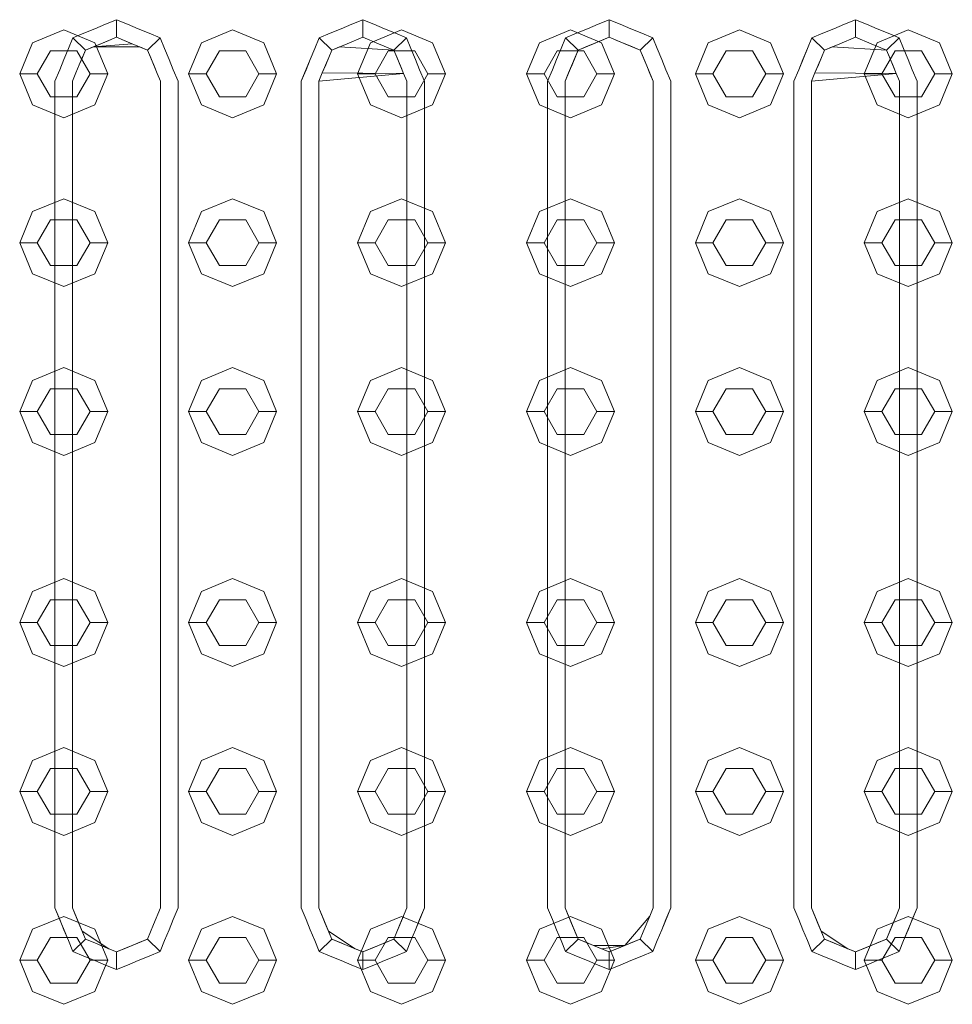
# Model space of a CAD drawing. Header units: millimetres. Extents: x 321 to 585, y -277 to 9.
# Tile 749 of 1056: x 354.904 to 355.434, y -30.262 to -29.702. Entities that reach past the tile are written whole.
import ezdxf

# ---------------------------------------------------------------- set-up
doc = ezdxf.new("R2010")
doc.units = ezdxf.units.MM
doc.header["$MEASUREMENT"] = 0
doc.layers.add('IFC-Elemento construtivo genérico-Contorno', color=253, linetype='Continuous', lineweight=5)

msp = doc.modelspace()

# ---------------------------------------------------------------- linework, layer by layer
at = {"layer": 'IFC-Elemento construtivo genérico-Contorno', "lineweight": 5}
for p, q in [((354.94676, -29.70749), (354.95295, -29.70493)), ((354.95295, -29.70493), (354.95913, -29.70237)), ((354.95913, -29.71237), (354.95913, -29.70237)), ((354.95913, -29.70237), (354.96532, -29.70493)), ((354.96532, -29.70493), (354.97151, -29.70749)), ((355.08676, -29.70749), (355.09295, -29.70493)), ((355.09295, -29.70493), (355.09913, -29.70237)), ((355.09913, -29.71237), (355.09913, -29.70237)), ((355.09913, -29.70237), (355.10532, -29.70493)), ((355.10532, -29.70493), (355.11151, -29.70749)), ((355.22676, -29.70749), (355.23295, -29.70493)), ((355.23295, -29.70493), (355.23913, -29.70237)), ((355.23913, -29.71237), (355.23913, -29.70237)), ((355.23913, -29.70237), (355.24532, -29.70493)), ((355.24532, -29.70493), (355.25151, -29.70749)), ((355.36676, -29.70749), (355.37295, -29.70493)), ((355.37295, -29.70493), (355.37913, -29.70237)), ((355.37913, -29.71237), (355.37913, -29.70237)), ((355.37913, -29.70237), (355.38532, -29.70493)), ((355.38532, -29.70493), (355.39151, -29.70749)), ((354.91146, -29.71546), (354.92913, -29.70814)), ((354.92913, -29.70814), (354.94681, -29.71546)), ((354.93439, -29.71262), (354.94057, -29.71005)), ((354.94057, -29.71005), (354.94676, -29.70749)), ((354.97151, -29.70749), (354.9777, -29.71005)), ((354.9777, -29.71005), (354.98388, -29.71262)), ((355.00746, -29.71546), (355.02513, -29.70814)), ((355.02513, -29.70814), (355.04281, -29.71546)), ((355.07439, -29.71262), (355.08057, -29.71005)), ((355.08057, -29.71005), (355.08676, -29.70749)), ((355.10346, -29.71546), (355.12113, -29.70814)), ((355.11151, -29.70749), (355.1177, -29.71005)), ((355.1177, -29.71005), (355.12388, -29.71262)), ((355.12113, -29.70814), (355.13881, -29.71546)), ((355.19946, -29.71546), (355.21714, -29.70814)), ((355.21439, -29.71262), (355.22057, -29.71005)), ((355.21714, -29.70814), (355.23481, -29.71546)), ((355.22057, -29.71005), (355.22676, -29.70749)), ((355.25151, -29.70749), (355.2577, -29.71005)), ((355.2577, -29.71005), (355.26388, -29.71262)), ((355.29546, -29.71546), (355.31313, -29.70814)), ((355.31313, -29.70814), (355.33081, -29.71546)), ((355.35439, -29.71262), (355.36057, -29.71005)), ((355.36057, -29.71005), (355.36676, -29.70749)), ((355.39146, -29.71546), (355.40913, -29.70814)), ((355.39151, -29.70749), (355.3977, -29.71005)), ((355.3977, -29.71005), (355.40388, -29.71262)), ((355.40913, -29.70814), (355.42681, -29.71546)), ((354.90413, -29.73314), (354.91146, -29.71546)), ((354.93182, -29.7188), (354.93439, -29.71262)), ((354.93439, -29.71262), (354.94146, -29.71969)), ((354.94146, -29.71969), (354.95029, -29.71603)), ((354.94146, -29.71969), (354.94588, -29.71786)), ((354.94586, -29.71786), (354.96797, -29.71603)), ((354.94588, -29.71786), (354.95029, -29.71603)), ((354.94588, -29.71786), (354.9724, -29.71786)), ((354.94681, -29.71546), (354.95413, -29.73314)), ((354.95029, -29.71603), (354.95913, -29.71237)), ((354.95029, -29.71603), (354.95472, -29.7142)), ((354.95472, -29.7142), (354.95913, -29.71237)), ((354.95913, -29.71237), (354.96797, -29.71603)), ((354.95913, -29.71237), (354.96355, -29.7142)), ((354.96355, -29.7142), (354.96797, -29.71603)), ((354.96797, -29.71603), (354.97681, -29.71969)), ((354.97239, -29.71786), (354.97681, -29.71969)), ((354.97681, -29.71969), (354.98388, -29.71262)), ((354.98388, -29.71262), (354.98645, -29.7188)), ((355.00013, -29.73314), (355.00746, -29.71546)), ((355.04281, -29.71546), (355.05013, -29.73314)), ((355.07182, -29.7188), (355.07439, -29.71262)), ((355.07439, -29.71262), (355.08146, -29.71969)), ((355.08146, -29.71969), (355.09029, -29.71603)), ((355.08146, -29.71969), (355.08588, -29.71786)), ((355.08588, -29.71786), (355.11681, -29.71969)), ((355.09029, -29.71603), (355.09913, -29.71237)), ((355.09613, -29.73314), (355.10346, -29.71546)), ((355.09913, -29.71237), (355.10797, -29.71603)), ((355.10797, -29.71603), (355.11681, -29.71969)), ((355.11681, -29.71969), (355.12388, -29.71262)), ((355.12388, -29.71262), (355.12645, -29.7188)), ((355.13881, -29.71546), (355.14613, -29.73314)), ((355.19214, -29.73314), (355.19946, -29.71546)), ((355.21182, -29.7188), (355.21439, -29.71262)), ((355.21439, -29.71262), (355.22146, -29.71969)), ((355.22146, -29.71969), (355.23913, -29.71237)), ((355.22146, -29.71969), (355.23029, -29.71603)), ((355.22146, -29.71969), (355.22588, -29.71786)), ((355.22588, -29.71786), (355.23472, -29.7142)), ((355.23029, -29.71603), (355.23913, -29.71237)), ((355.23472, -29.7142), (355.23913, -29.71237)), ((355.23481, -29.71546), (355.24214, -29.73314)), ((355.23913, -29.71237), (355.24797, -29.71603)), ((355.23913, -29.71237), (355.24355, -29.7142)), ((355.24355, -29.7142), (355.25239, -29.71786)), ((355.24797, -29.71603), (355.25681, -29.71969)), ((355.25239, -29.71786), (355.25681, -29.71969)), ((355.25681, -29.71969), (355.26388, -29.71262)), ((355.26388, -29.71262), (355.26645, -29.7188)), ((355.28813, -29.73314), (355.29546, -29.71546)), ((355.33081, -29.71546), (355.33813, -29.73314)), ((355.35182, -29.7188), (355.35439, -29.71262)), ((355.35439, -29.71262), (355.36146, -29.71969)), ((355.36146, -29.71969), (355.37029, -29.71603)), ((355.36146, -29.71969), (355.36588, -29.71786)), ((355.36588, -29.71786), (355.39681, -29.71969)), ((355.37029, -29.71603), (355.37913, -29.71237)), ((355.37913, -29.71237), (355.38797, -29.71603)), ((355.38413, -29.73314), (355.39146, -29.71546)), ((355.38797, -29.71603), (355.39681, -29.71969)), ((355.39681, -29.71969), (355.40388, -29.71262)), ((355.40388, -29.71262), (355.40645, -29.7188)), ((355.42681, -29.71546), (355.43413, -29.73314)), ((354.91413, -29.73314), (354.92163, -29.72015)), ((354.92163, -29.72015), (354.93663, -29.72015)), ((354.92926, -29.72499), (354.93182, -29.7188)), ((354.93663, -29.72015), (354.94413, -29.73314)), ((354.93802, -29.72798), (354.94146, -29.71969)), ((354.93974, -29.72383), (354.94146, -29.71969)), ((354.97681, -29.71969), (354.98047, -29.72853)), ((354.97681, -29.71969), (354.97864, -29.72411)), ((354.98645, -29.7188), (354.98901, -29.72499)), ((355.01013, -29.73314), (355.01763, -29.72015)), ((355.01763, -29.72015), (355.03263, -29.72015)), ((355.03263, -29.72015), (355.04013, -29.73314)), ((355.06926, -29.72499), (355.07182, -29.7188)), ((355.07974, -29.72383), (355.08146, -29.71969)), ((355.10613, -29.73314), (355.11363, -29.72015)), ((355.11363, -29.72015), (355.12863, -29.72015)), ((355.11681, -29.71969), (355.12047, -29.72853)), ((355.11681, -29.71969), (355.11864, -29.72411)), ((355.12645, -29.7188), (355.12901, -29.72499)), ((355.12863, -29.72015), (355.13613, -29.73314)), ((355.20214, -29.73314), (355.20964, -29.72015)), ((355.20926, -29.72499), (355.21182, -29.7188)), ((355.20964, -29.72015), (355.22464, -29.72015)), ((355.21413, -29.73737), (355.22146, -29.71969)), ((355.21608, -29.73267), (355.22146, -29.71969)), ((355.21802, -29.72798), (355.22146, -29.71969)), ((355.21974, -29.72383), (355.22146, -29.71969)), ((355.22464, -29.72015), (355.23214, -29.73314)), ((355.25681, -29.71969), (355.26047, -29.72853)), ((355.25681, -29.71969), (355.25864, -29.72411)), ((355.26645, -29.7188), (355.26901, -29.72499)), ((355.29813, -29.73314), (355.30563, -29.72015)), ((355.30563, -29.72015), (355.32063, -29.72015)), ((355.32063, -29.72015), (355.32813, -29.73314)), ((355.34686, -29.73079), (355.35182, -29.7188)), ((355.34926, -29.72499), (355.35182, -29.7188)), ((355.35974, -29.72383), (355.36146, -29.71969)), ((355.39413, -29.73314), (355.40163, -29.72015)), ((355.39681, -29.71969), (355.40047, -29.72853)), ((355.39681, -29.71969), (355.39864, -29.72411)), ((355.40163, -29.72015), (355.41663, -29.72015)), ((355.40645, -29.7188), (355.40901, -29.72499)), ((355.41663, -29.72015), (355.42413, -29.73314)), ((354.92686, -29.73079), (354.92926, -29.72499)), ((354.93608, -29.73267), (354.93802, -29.72798)), ((354.93802, -29.72798), (354.93974, -29.72383)), ((354.97864, -29.72411), (354.9823, -29.73295)), ((354.98047, -29.72853), (354.9823, -29.73295)), ((354.98901, -29.72499), (354.99141, -29.73079)), ((355.06413, -29.73737), (355.06926, -29.72499)), ((355.06686, -29.73079), (355.06926, -29.72499)), ((355.07608, -29.73267), (355.07974, -29.72383)), ((355.07608, -29.73267), (355.07802, -29.72798)), ((355.07802, -29.72798), (355.07974, -29.72383)), ((355.11864, -29.72411), (355.1223, -29.73295)), ((355.12047, -29.72853), (355.1223, -29.73295)), ((355.12901, -29.72499), (355.13141, -29.73079)), ((355.20686, -29.73079), (355.20926, -29.72499)), ((355.21608, -29.73267), (355.21802, -29.72798)), ((355.21802, -29.72798), (355.21974, -29.72383)), ((355.25864, -29.72411), (355.26047, -29.72853)), ((355.26047, -29.72853), (355.26413, -29.73737)), ((355.26047, -29.72853), (355.2623, -29.73295)), ((355.26901, -29.72499), (355.27141, -29.73079)), ((355.34686, -29.73079), (355.34926, -29.72499)), ((355.35608, -29.73267), (355.35974, -29.72383)), ((355.35608, -29.73267), (355.35802, -29.72798)), ((355.35802, -29.72798), (355.35974, -29.72383)), ((355.39864, -29.72411), (355.4023, -29.73295)), ((355.40047, -29.72853), (355.4023, -29.73295)), ((355.40901, -29.72499), (355.41141, -29.73079)), ((354.90413, -29.73314), (354.91413, -29.73314)), ((354.90413, -29.73314), (354.91146, -29.75081)), ((354.91413, -29.73314), (354.92163, -29.74613)), ((354.92413, -29.73737), (354.92686, -29.73079)), ((354.93413, -29.73737), (354.93608, -29.73267)), ((354.93663, -29.74613), (354.94413, -29.73314)), ((354.94413, -29.73314), (354.95413, -29.73314)), ((354.94681, -29.75081), (354.95413, -29.73314)), ((354.9823, -29.73295), (354.98413, -29.73737)), ((354.99141, -29.73079), (354.99413, -29.73737)), ((355.00013, -29.73314), (355.01013, -29.73314)), ((355.00013, -29.73314), (355.00746, -29.75081)), ((355.01013, -29.73314), (355.01763, -29.74613)), ((355.03263, -29.74613), (355.04013, -29.73314)), ((355.04013, -29.73314), (355.05013, -29.73314)), ((355.04281, -29.75081), (355.05013, -29.73314)), ((355.06413, -29.73737), (355.06686, -29.73079)), ((355.07413, -29.73737), (355.07608, -29.73267)), ((355.07413, -29.73737), (355.1223, -29.73295)), ((355.07608, -29.73267), (355.1223, -29.73295)), ((355.09613, -29.73314), (355.10613, -29.73314)), ((355.09613, -29.73314), (355.10346, -29.75081)), ((355.10613, -29.73314), (355.11363, -29.74613)), ((355.1223, -29.73295), (355.12413, -29.73737)), ((355.12863, -29.74613), (355.13613, -29.73314)), ((355.13141, -29.73079), (355.13413, -29.73737)), ((355.13613, -29.73314), (355.14613, -29.73314)), ((355.13881, -29.75081), (355.14613, -29.73314)), ((355.19214, -29.73314), (355.20214, -29.73314)), ((355.19214, -29.73314), (355.19946, -29.75081)), ((355.20214, -29.73314), (355.20964, -29.74613)), ((355.20413, -29.73737), (355.20686, -29.73079)), ((355.21413, -29.73737), (355.21608, -29.73267)), ((355.22464, -29.74613), (355.23214, -29.73314)), ((355.23214, -29.73314), (355.24214, -29.73314)), ((355.23481, -29.75081), (355.24214, -29.73314)), ((355.2623, -29.73295), (355.26413, -29.73737)), ((355.27141, -29.73079), (355.27413, -29.73737)), ((355.28813, -29.73314), (355.29813, -29.73314)), ((355.28813, -29.73314), (355.29546, -29.75081)), ((355.29813, -29.73314), (355.30563, -29.74613)), ((355.32063, -29.74613), (355.32813, -29.73314)), ((355.32813, -29.73314), (355.33813, -29.73314)), ((355.33081, -29.75081), (355.33813, -29.73314)), ((355.34413, -29.73737), (355.34686, -29.73079)), ((355.35413, -29.73737), (355.35608, -29.73267)), ((355.35413, -29.73737), (355.4023, -29.73295)), ((355.35608, -29.73267), (355.4023, -29.73295)), ((355.38413, -29.73314), (355.39413, -29.73314)), ((355.38413, -29.73314), (355.39146, -29.75081)), ((355.39413, -29.73314), (355.40163, -29.74613)), ((355.4023, -29.73295), (355.40413, -29.73737)), ((355.41141, -29.73079), (355.41413, -29.73737)), ((355.41663, -29.74613), (355.42413, -29.73314)), ((355.42413, -29.73314), (355.43413, -29.73314)), ((355.42681, -29.75081), (355.43413, -29.73314)), ((354.92413, -30.20737), (354.92413, -29.73737)), ((354.93413, -30.20737), (354.93413, -29.73737)), ((354.98413, -30.20737), (354.98413, -29.73737)), ((354.99413, -30.20737), (354.99413, -29.73737)), ((355.06413, -30.20737), (355.06413, -29.73737)), ((355.07413, -30.20737), (355.07413, -29.73737)), ((355.12413, -30.20737), (355.12413, -29.73737)), ((355.13413, -30.20737), (355.13413, -29.73737)), ((355.20413, -30.20737), (355.20413, -29.73737)), ((355.21413, -30.20737), (355.21413, -29.73737)), ((355.26413, -30.20737), (355.26413, -29.73737)), ((355.27413, -30.20737), (355.27413, -29.73737)), ((355.34413, -30.20737), (355.34413, -29.73737)), ((355.35413, -30.20737), (355.35413, -29.73737)), ((355.40413, -30.20737), (355.40413, -29.73737)), ((355.41413, -30.20737), (355.41413, -29.73737)), ((354.91146, -29.75081), (354.92913, -29.75814)), ((354.92163, -29.74613), (354.93663, -29.74613)), ((354.92913, -29.75814), (354.94681, -29.75081)), ((355.00746, -29.75081), (355.02513, -29.75814)), ((355.01763, -29.74613), (355.03263, -29.74613)), ((355.02513, -29.75814), (355.04281, -29.75081)), ((355.10346, -29.75081), (355.12113, -29.75814)), ((355.11363, -29.74613), (355.12863, -29.74613)), ((355.12113, -29.75814), (355.13881, -29.75081)), ((355.19946, -29.75081), (355.21714, -29.75814)), ((355.20964, -29.74613), (355.22464, -29.74613)), ((355.21714, -29.75814), (355.23481, -29.75081)), ((355.29546, -29.75081), (355.31313, -29.75814)), ((355.30563, -29.74613), (355.32063, -29.74613)), ((355.31313, -29.75814), (355.33081, -29.75081)), ((355.39146, -29.75081), (355.40913, -29.75814)), ((355.40163, -29.74613), (355.41663, -29.74613)), ((355.40913, -29.75814), (355.42681, -29.75081)), ((354.91146, -29.81146), (354.92913, -29.80413)), ((354.92913, -29.80413), (354.94681, -29.81146)), ((355.00746, -29.81146), (355.02513, -29.80413)), ((355.02513, -29.80413), (355.04281, -29.81146)), ((355.10346, -29.81146), (355.12113, -29.80413)), ((355.12113, -29.80413), (355.13881, -29.81146)), ((355.19946, -29.81146), (355.21714, -29.80413)), ((355.21714, -29.80413), (355.23481, -29.81146)), ((355.29546, -29.81146), (355.31313, -29.80413)), ((355.31313, -29.80413), (355.33081, -29.81146)), ((355.39146, -29.81146), (355.40913, -29.80413)), ((355.40913, -29.80413), (355.42681, -29.81146)), ((354.90413, -29.82913), (354.91146, -29.81146)), ((354.94681, -29.81146), (354.95413, -29.82913)), ((355.00013, -29.82913), (355.00746, -29.81146)), ((355.04281, -29.81146), (355.05013, -29.82913)), ((355.09613, -29.82913), (355.10346, -29.81146)), ((355.13881, -29.81146), (355.14613, -29.82913)), ((355.19214, -29.82913), (355.19946, -29.81146)), ((355.23481, -29.81146), (355.24214, -29.82913)), ((355.28813, -29.82913), (355.29546, -29.81146)), ((355.33081, -29.81146), (355.33813, -29.82913)), ((355.38413, -29.82913), (355.39146, -29.81146)), ((355.42681, -29.81146), (355.43413, -29.82913)), ((354.91413, -29.82913), (354.92163, -29.81614)), ((354.92163, -29.81614), (354.93663, -29.81614)), ((354.93663, -29.81614), (354.94413, -29.82913)), ((355.01013, -29.82913), (355.01763, -29.81614)), ((355.01763, -29.81614), (355.03263, -29.81614)), ((355.03263, -29.81614), (355.04013, -29.82913)), ((355.10613, -29.82913), (355.11363, -29.81614)), ((355.11363, -29.81614), (355.12863, -29.81614)), ((355.12863, -29.81614), (355.13613, -29.82913)), ((355.20214, -29.82913), (355.20964, -29.81614)), ((355.20964, -29.81614), (355.22464, -29.81614)), ((355.22464, -29.81614), (355.23214, -29.82913)), ((355.29813, -29.82913), (355.30563, -29.81614)), ((355.30563, -29.81614), (355.32063, -29.81614)), ((355.32063, -29.81614), (355.32813, -29.82913)), ((355.39413, -29.82913), (355.40163, -29.81614)), ((355.40163, -29.81614), (355.41663, -29.81614)), ((355.41663, -29.81614), (355.42413, -29.82913)), ((354.90413, -29.82913), (354.91413, -29.82913)), ((354.90413, -29.82913), (354.91146, -29.84681)), ((354.91413, -29.82913), (354.92163, -29.84212)), ((354.93663, -29.84212), (354.94413, -29.82913)), ((354.94413, -29.82913), (354.95413, -29.82913)), ((354.94681, -29.84681), (354.95413, -29.82913)), ((355.00013, -29.82913), (355.01013, -29.82913)), ((355.00013, -29.82913), (355.00746, -29.84681)), ((355.01013, -29.82913), (355.01763, -29.84212)), ((355.03263, -29.84212), (355.04013, -29.82913)), ((355.04013, -29.82913), (355.05013, -29.82913)), ((355.04281, -29.84681), (355.05013, -29.82913)), ((355.09613, -29.82913), (355.10613, -29.82913)), ((355.09613, -29.82913), (355.10346, -29.84681)), ((355.10613, -29.82913), (355.11363, -29.84212)), ((355.12863, -29.84212), (355.13613, -29.82913)), ((355.13613, -29.82913), (355.14613, -29.82913)), ((355.13881, -29.84681), (355.14613, -29.82913)), ((355.19214, -29.82913), (355.20214, -29.82913)), ((355.19214, -29.82913), (355.19946, -29.84681)), ((355.20214, -29.82913), (355.20964, -29.84212)), ((355.22464, -29.84212), (355.23214, -29.82913)), ((355.23214, -29.82913), (355.24214, -29.82913)), ((355.23481, -29.84681), (355.24214, -29.82913)), ((355.28813, -29.82913), (355.29813, -29.82913)), ((355.28813, -29.82913), (355.29546, -29.84681)), ((355.29813, -29.82913), (355.30563, -29.84212)), ((355.32063, -29.84212), (355.32813, -29.82913)), ((355.32813, -29.82913), (355.33813, -29.82913)), ((355.33081, -29.84681), (355.33813, -29.82913)), ((355.38413, -29.82913), (355.39413, -29.82913)), ((355.38413, -29.82913), (355.39146, -29.84681)), ((355.39413, -29.82913), (355.40163, -29.84212)), ((355.41663, -29.84212), (355.42413, -29.82913)), ((355.42413, -29.82913), (355.43413, -29.82913)), ((355.42681, -29.84681), (355.43413, -29.82913)), ((354.92163, -29.84212), (354.93663, -29.84212)), ((355.01763, -29.84212), (355.03263, -29.84212)), ((355.11363, -29.84212), (355.12863, -29.84212)), ((355.20964, -29.84212), (355.22464, -29.84212)), ((355.30563, -29.84212), (355.32063, -29.84212)), ((355.40163, -29.84212), (355.41663, -29.84212)), ((354.91146, -29.84681), (354.92913, -29.85413)), ((354.92913, -29.85413), (354.94681, -29.84681)), ((355.00746, -29.84681), (355.02513, -29.85413)), ((355.02513, -29.85413), (355.04281, -29.84681)), ((355.10346, -29.84681), (355.12113, -29.85413)), ((355.12113, -29.85413), (355.13881, -29.84681)), ((355.19946, -29.84681), (355.21714, -29.85413)), ((355.21714, -29.85413), (355.23481, -29.84681)), ((355.29546, -29.84681), (355.31313, -29.85413)), ((355.31313, -29.85413), (355.33081, -29.84681)), ((355.39146, -29.84681), (355.40913, -29.85413)), ((355.40913, -29.85413), (355.42681, -29.84681)), ((354.91146, -29.90745), (354.92913, -29.90014)), ((354.92913, -29.90014), (354.94681, -29.90745)), ((355.00746, -29.90745), (355.02513, -29.90014)), ((355.02513, -29.90014), (355.04281, -29.90745)), ((355.10346, -29.90745), (355.12113, -29.90014)), ((355.12113, -29.90014), (355.13881, -29.90745)), ((355.19946, -29.90745), (355.21714, -29.90014)), ((355.21714, -29.90014), (355.23481, -29.90745)), ((355.29546, -29.90745), (355.31313, -29.90014)), ((355.31313, -29.90014), (355.33081, -29.90745)), ((355.39146, -29.90745), (355.40913, -29.90014)), ((355.40913, -29.90014), (355.42681, -29.90745)), ((354.90413, -29.92514), (354.91146, -29.90745)), ((354.94681, -29.90745), (354.95413, -29.92514)), ((355.00013, -29.92514), (355.00746, -29.90745)), ((355.04281, -29.90745), (355.05013, -29.92514)), ((355.09613, -29.92514), (355.10346, -29.90745)), ((355.13881, -29.90745), (355.14613, -29.92514)), ((355.19214, -29.92514), (355.19946, -29.90745)), ((355.23481, -29.90745), (355.24214, -29.92514)), ((355.28813, -29.92514), (355.29546, -29.90745)), ((355.33081, -29.90745), (355.33813, -29.92514)), ((355.38413, -29.92514), (355.39146, -29.90745)), ((355.42681, -29.90745), (355.43413, -29.92514)), ((354.91413, -29.92514), (354.92163, -29.91214)), ((354.92163, -29.91214), (354.93663, -29.91214)), ((354.93663, -29.91214), (354.94413, -29.92514)), ((355.01013, -29.92514), (355.01763, -29.91214)), ((355.01763, -29.91214), (355.03263, -29.91214)), ((355.03263, -29.91214), (355.04013, -29.92514)), ((355.10613, -29.92514), (355.11363, -29.91214)), ((355.11363, -29.91214), (355.12863, -29.91214)), ((355.12863, -29.91214), (355.13613, -29.92514)), ((355.20214, -29.92514), (355.20964, -29.91214)), ((355.20964, -29.91214), (355.22464, -29.91214)), ((355.22464, -29.91214), (355.23214, -29.92514)), ((355.29813, -29.92514), (355.30563, -29.91214)), ((355.30563, -29.91214), (355.32063, -29.91214)), ((355.32063, -29.91214), (355.32813, -29.92514)), ((355.39413, -29.92514), (355.40163, -29.91214)), ((355.40163, -29.91214), (355.41663, -29.91214)), ((355.41663, -29.91214), (355.42413, -29.92514)), ((354.90413, -29.92514), (354.91413, -29.92514)), ((354.90413, -29.92514), (354.91146, -29.94281)), ((354.91413, -29.92514), (354.92163, -29.93813)), ((354.93663, -29.93813), (354.94413, -29.92514)), ((354.94413, -29.92514), (354.95413, -29.92514)), ((354.94681, -29.94281), (354.95413, -29.92514)), ((355.00013, -29.92514), (355.01013, -29.92514)), ((355.00013, -29.92514), (355.00746, -29.94281)), ((355.01013, -29.92514), (355.01763, -29.93813)), ((355.03263, -29.93813), (355.04013, -29.92514)), ((355.04013, -29.92514), (355.05013, -29.92514)), ((355.04281, -29.94281), (355.05013, -29.92514)), ((355.09613, -29.92514), (355.10613, -29.92514)), ((355.09613, -29.92514), (355.10346, -29.94281)), ((355.10613, -29.92514), (355.11363, -29.93813)), ((355.12863, -29.93813), (355.13613, -29.92514)), ((355.13613, -29.92514), (355.14613, -29.92514)), ((355.13881, -29.94281), (355.14613, -29.92514)), ((355.19214, -29.92514), (355.20214, -29.92514)), ((355.19214, -29.92514), (355.19946, -29.94281)), ((355.20214, -29.92514), (355.20964, -29.93813)), ((355.22464, -29.93813), (355.23214, -29.92514)), ((355.23214, -29.92514), (355.24214, -29.92514)), ((355.23481, -29.94281), (355.24214, -29.92514)), ((355.28813, -29.92514), (355.29813, -29.92514)), ((355.28813, -29.92514), (355.29546, -29.94281)), ((355.29813, -29.92514), (355.30563, -29.93813)), ((355.32063, -29.93813), (355.32813, -29.92514)), ((355.32813, -29.92514), (355.33813, -29.92514)), ((355.33081, -29.94281), (355.33813, -29.92514)), ((355.38413, -29.92514), (355.39413, -29.92514)), ((355.38413, -29.92514), (355.39146, -29.94281)), ((355.39413, -29.92514), (355.40163, -29.93813)), ((355.41663, -29.93813), (355.42413, -29.92514)), ((355.42413, -29.92514), (355.43413, -29.92514)), ((355.42681, -29.94281), (355.43413, -29.92514)), ((354.92163, -29.93813), (354.93663, -29.93813)), ((355.01763, -29.93813), (355.03263, -29.93813)), ((355.11363, -29.93813), (355.12863, -29.93813)), ((355.20964, -29.93813), (355.22464, -29.93813)), ((355.30563, -29.93813), (355.32063, -29.93813)), ((355.40163, -29.93813), (355.41663, -29.93813)), ((354.91146, -29.94281), (354.92913, -29.95014)), ((354.92913, -29.95014), (354.94681, -29.94281)), ((355.00746, -29.94281), (355.02513, -29.95014)), ((355.02513, -29.95014), (355.04281, -29.94281)), ((355.10346, -29.94281), (355.12113, -29.95014)), ((355.12113, -29.95014), (355.13881, -29.94281)), ((355.19946, -29.94281), (355.21714, -29.95014)), ((355.21714, -29.95014), (355.23481, -29.94281)), ((355.29546, -29.94281), (355.31313, -29.95014)), ((355.31313, -29.95014), (355.33081, -29.94281)), ((355.39146, -29.94281), (355.40913, -29.95014)), ((355.40913, -29.95014), (355.42681, -29.94281)), ((354.91146, -30.02745), (354.92913, -30.02014)), ((354.92913, -30.02014), (354.94681, -30.02745)), ((355.00746, -30.02745), (355.02513, -30.02014)), ((355.02513, -30.02014), (355.04281, -30.02745)), ((355.10346, -30.02745), (355.12113, -30.02014)), ((355.12113, -30.02014), (355.13881, -30.02745)), ((355.19946, -30.02745), (355.21714, -30.02014)), ((355.21714, -30.02014), (355.23481, -30.02745)), ((355.29546, -30.02745), (355.31313, -30.02014)), ((355.31313, -30.02014), (355.33081, -30.02745)), ((355.39146, -30.02745), (355.40913, -30.02014)), ((355.40913, -30.02014), (355.42681, -30.02745)), ((354.90413, -30.04514), (354.91146, -30.02745)), ((354.94681, -30.02745), (354.95413, -30.04514)), ((355.00013, -30.04514), (355.00746, -30.02745)), ((355.04281, -30.02745), (355.05013, -30.04514)), ((355.09613, -30.04514), (355.10346, -30.02745)), ((355.13881, -30.02745), (355.14613, -30.04514)), ((355.19214, -30.04514), (355.19946, -30.02745)), ((355.23481, -30.02745), (355.24214, -30.04514)), ((355.28813, -30.04514), (355.29546, -30.02745)), ((355.33081, -30.02745), (355.33813, -30.04514)), ((355.38413, -30.04514), (355.39146, -30.02745)), ((355.42681, -30.02745), (355.43413, -30.04514)), ((354.91413, -30.04514), (354.92163, -30.03214)), ((354.92163, -30.03214), (354.93663, -30.03214)), ((354.93663, -30.03214), (354.94413, -30.04514)), ((355.01013, -30.04514), (355.01763, -30.03214)), ((355.01763, -30.03214), (355.03263, -30.03214)), ((355.03263, -30.03214), (355.04013, -30.04514)), ((355.10613, -30.04514), (355.11363, -30.03214)), ((355.11363, -30.03214), (355.12863, -30.03214)), ((355.12863, -30.03214), (355.13613, -30.04514)), ((355.20214, -30.04514), (355.20964, -30.03214)), ((355.20964, -30.03214), (355.22464, -30.03214)), ((355.22464, -30.03214), (355.23214, -30.04514)), ((355.29813, -30.04514), (355.30563, -30.03214)), ((355.30563, -30.03214), (355.32063, -30.03214)), ((355.32063, -30.03214), (355.32813, -30.04514)), ((355.39413, -30.04514), (355.40163, -30.03214)), ((355.40163, -30.03214), (355.41663, -30.03214)), ((355.41663, -30.03214), (355.42413, -30.04514)), ((354.90413, -30.04514), (354.91413, -30.04514)), ((354.90413, -30.04514), (354.91146, -30.06281)), ((354.91413, -30.04514), (354.92163, -30.05813)), ((354.93663, -30.05813), (354.94413, -30.04514)), ((354.94413, -30.04514), (354.95413, -30.04514)), ((354.94681, -30.06281), (354.95413, -30.04514)), ((355.00013, -30.04514), (355.01013, -30.04514)), ((355.00013, -30.04514), (355.00746, -30.06281)), ((355.01013, -30.04514), (355.01763, -30.05813)), ((355.03263, -30.05813), (355.04013, -30.04514)), ((355.04013, -30.04514), (355.05013, -30.04514)), ((355.04281, -30.06281), (355.05013, -30.04514)), ((355.09613, -30.04514), (355.10613, -30.04514)), ((355.09613, -30.04514), (355.10346, -30.06281)), ((355.10613, -30.04514), (355.11363, -30.05813)), ((355.12863, -30.05813), (355.13613, -30.04514)), ((355.13613, -30.04514), (355.14613, -30.04514)), ((355.13881, -30.06281), (355.14613, -30.04514)), ((355.19214, -30.04514), (355.20214, -30.04514)), ((355.19214, -30.04514), (355.19946, -30.06281)), ((355.20214, -30.04514), (355.20964, -30.05813)), ((355.22464, -30.05813), (355.23214, -30.04514)), ((355.23214, -30.04514), (355.24214, -30.04514)), ((355.23481, -30.06281), (355.24214, -30.04514)), ((355.28813, -30.04514), (355.29813, -30.04514)), ((355.28813, -30.04514), (355.29546, -30.06281)), ((355.29813, -30.04514), (355.30563, -30.05813)), ((355.32063, -30.05813), (355.32813, -30.04514)), ((355.32813, -30.04514), (355.33813, -30.04514)), ((355.33081, -30.06281), (355.33813, -30.04514)), ((355.38413, -30.04514), (355.39413, -30.04514)), ((355.38413, -30.04514), (355.39146, -30.06281)), ((355.39413, -30.04514), (355.40163, -30.05813)), ((355.41663, -30.05813), (355.42413, -30.04514)), ((355.42413, -30.04514), (355.43413, -30.04514)), ((355.42681, -30.06281), (355.43413, -30.04514)), ((354.92163, -30.05813), (354.93663, -30.05813)), ((355.01763, -30.05813), (355.03263, -30.05813)), ((355.11363, -30.05813), (355.12863, -30.05813)), ((355.20964, -30.05813), (355.22464, -30.05813)), ((355.30563, -30.05813), (355.32063, -30.05813)), ((355.40163, -30.05813), (355.41663, -30.05813)), ((354.91146, -30.06281), (354.92913, -30.07014)), ((354.92913, -30.07014), (354.94681, -30.06281)), ((355.00746, -30.06281), (355.02513, -30.07014)), ((355.02513, -30.07014), (355.04281, -30.06281)), ((355.10346, -30.06281), (355.12113, -30.07014)), ((355.12113, -30.07014), (355.13881, -30.06281)), ((355.19946, -30.06281), (355.21714, -30.07014)), ((355.21714, -30.07014), (355.23481, -30.06281)), ((355.29546, -30.06281), (355.31313, -30.07014)), ((355.31313, -30.07014), (355.33081, -30.06281)), ((355.39146, -30.06281), (355.40913, -30.07014)), ((355.40913, -30.07014), (355.42681, -30.06281)), ((354.91146, -30.12346), (354.92913, -30.11614)), ((354.92913, -30.11614), (354.94681, -30.12346)), ((355.00746, -30.12346), (355.02513, -30.11614)), ((355.02513, -30.11614), (355.04281, -30.12346)), ((355.10346, -30.12346), (355.12113, -30.11614)), ((355.12113, -30.11614), (355.13881, -30.12346)), ((355.19946, -30.12346), (355.21714, -30.11614)), ((355.21714, -30.11614), (355.23481, -30.12346)), ((355.29546, -30.12346), (355.31313, -30.11614)), ((355.31313, -30.11614), (355.33081, -30.12346)), ((355.39146, -30.12346), (355.40913, -30.11614)), ((355.40913, -30.11614), (355.42681, -30.12346)), ((354.90413, -30.14114), (354.91146, -30.12346)), ((354.94681, -30.12346), (354.95413, -30.14114)), ((355.00013, -30.14114), (355.00746, -30.12346)), ((355.04281, -30.12346), (355.05013, -30.14114)), ((355.09613, -30.14114), (355.10346, -30.12346)), ((355.13881, -30.12346), (355.14613, -30.14114)), ((355.19214, -30.14114), (355.19946, -30.12346)), ((355.23481, -30.12346), (355.24214, -30.14114)), ((355.28813, -30.14114), (355.29546, -30.12346)), ((355.33081, -30.12346), (355.33813, -30.14114)), ((355.38413, -30.14114), (355.39146, -30.12346)), ((355.42681, -30.12346), (355.43413, -30.14114)), ((354.91413, -30.14114), (354.92163, -30.12815)), ((354.92163, -30.12815), (354.93663, -30.12815)), ((354.93663, -30.12815), (354.94413, -30.14114)), ((355.01013, -30.14114), (355.01763, -30.12815)), ((355.01763, -30.12815), (355.03263, -30.12815)), ((355.03263, -30.12815), (355.04013, -30.14114)), ((355.10613, -30.14114), (355.11363, -30.12815)), ((355.11363, -30.12815), (355.12863, -30.12815)), ((355.12863, -30.12815), (355.13613, -30.14114)), ((355.20214, -30.14114), (355.20964, -30.12815)), ((355.20964, -30.12815), (355.22464, -30.12815)), ((355.22464, -30.12815), (355.23214, -30.14114)), ((355.29813, -30.14114), (355.30563, -30.12815)), ((355.30563, -30.12815), (355.32063, -30.12815)), ((355.32063, -30.12815), (355.32813, -30.14114)), ((355.39413, -30.14114), (355.40163, -30.12815)), ((355.40163, -30.12815), (355.41663, -30.12815)), ((355.41663, -30.12815), (355.42413, -30.14114)), ((354.90413, -30.14114), (354.91413, -30.14114)), ((354.90413, -30.14114), (354.91146, -30.15881)), ((354.91413, -30.14114), (354.92163, -30.15412)), ((354.93663, -30.15412), (354.94413, -30.14114)), ((354.94413, -30.14114), (354.95413, -30.14114)), ((354.94681, -30.15881), (354.95413, -30.14114)), ((355.00013, -30.14114), (355.01013, -30.14114)), ((355.00013, -30.14114), (355.00746, -30.15881)), ((355.01013, -30.14114), (355.01763, -30.15412)), ((355.03263, -30.15412), (355.04013, -30.14114)), ((355.04013, -30.14114), (355.05013, -30.14114)), ((355.04281, -30.15881), (355.05013, -30.14114)), ((355.09613, -30.14114), (355.10613, -30.14114)), ((355.09613, -30.14114), (355.10346, -30.15881)), ((355.10613, -30.14114), (355.11363, -30.15412)), ((355.12863, -30.15412), (355.13613, -30.14114)), ((355.13613, -30.14114), (355.14613, -30.14114)), ((355.13881, -30.15881), (355.14613, -30.14114)), ((355.19214, -30.14114), (355.20214, -30.14114)), ((355.19214, -30.14114), (355.19946, -30.15881)), ((355.20214, -30.14114), (355.20964, -30.15412)), ((355.22464, -30.15412), (355.23214, -30.14114)), ((355.23214, -30.14114), (355.24214, -30.14114)), ((355.23481, -30.15881), (355.24214, -30.14114)), ((355.28813, -30.14114), (355.29813, -30.14114)), ((355.28813, -30.14114), (355.29546, -30.15881)), ((355.29813, -30.14114), (355.30563, -30.15412)), ((355.32063, -30.15412), (355.32813, -30.14114)), ((355.32813, -30.14114), (355.33813, -30.14114)), ((355.33081, -30.15881), (355.33813, -30.14114)), ((355.38413, -30.14114), (355.39413, -30.14114)), ((355.38413, -30.14114), (355.39146, -30.15881)), ((355.39413, -30.14114), (355.40163, -30.15412)), ((355.41663, -30.15412), (355.42413, -30.14114)), ((355.42413, -30.14114), (355.43413, -30.14114)), ((355.42681, -30.15881), (355.43413, -30.14114)), ((354.92163, -30.15412), (354.93663, -30.15412)), ((355.01763, -30.15412), (355.03263, -30.15412)), ((355.11363, -30.15412), (355.12863, -30.15412)), ((355.20964, -30.15412), (355.22464, -30.15412)), ((355.30563, -30.15412), (355.32063, -30.15412)), ((355.40163, -30.15412), (355.41663, -30.15412)), ((354.91146, -30.15881), (354.92913, -30.16614)), ((354.92913, -30.16614), (354.94681, -30.15881)), ((355.00746, -30.15881), (355.02513, -30.16614)), ((355.02513, -30.16614), (355.04281, -30.15881)), ((355.10346, -30.15881), (355.12113, -30.16614)), ((355.12113, -30.16614), (355.13881, -30.15881)), ((355.19946, -30.15881), (355.21714, -30.16614)), ((355.21714, -30.16614), (355.23481, -30.15881)), ((355.29546, -30.15881), (355.31313, -30.16614)), ((355.31313, -30.16614), (355.33081, -30.15881)), ((355.39146, -30.15881), (355.40913, -30.16614)), ((355.40913, -30.16614), (355.42681, -30.15881)), ((354.92413, -30.20737), (354.92686, -30.21394)), ((354.92413, -30.20737), (354.93182, -30.22593)), ((354.93413, -30.20737), (354.93597, -30.21179)), ((354.93413, -30.20737), (354.93779, -30.2162)), ((354.98024, -30.21676), (354.98413, -30.20737)), ((354.99141, -30.21394), (354.99413, -30.20737)), ((355.06413, -30.20737), (355.06686, -30.21394)), ((355.07413, -30.20737), (355.07597, -30.21179)), ((355.07413, -30.20737), (355.07779, -30.2162)), ((355.12024, -30.21676), (355.12413, -30.20737)), ((355.12901, -30.21974), (355.13413, -30.20737)), ((355.13141, -30.21394), (355.13413, -30.20737)), ((355.20413, -30.20737), (355.20686, -30.21394)), ((355.21413, -30.20737), (355.21779, -30.2162)), ((355.21413, -30.20737), (355.22146, -30.22504)), ((355.21413, -30.20737), (355.21597, -30.21179)), ((355.26219, -30.21206), (355.26413, -30.20737)), ((355.26901, -30.21974), (355.27413, -30.20737)), ((355.27141, -30.21394), (355.27413, -30.20737)), ((355.34413, -30.20737), (355.34686, -30.21394)), ((355.35413, -30.20737), (355.35597, -30.21179)), ((355.35413, -30.20737), (355.35779, -30.2162)), ((355.40219, -30.21206), (355.40413, -30.20737)), ((355.40645, -30.22593), (355.41413, -30.20737)), ((355.41141, -30.21394), (355.41413, -30.20737)), ((354.91146, -30.21946), (354.92913, -30.21213)), ((354.92686, -30.21394), (354.92926, -30.21974)), ((354.92913, -30.21213), (354.94681, -30.21946)), ((354.93597, -30.21179), (354.93963, -30.22063)), ((354.98901, -30.21974), (354.99141, -30.21394)), ((355.00746, -30.21946), (355.02513, -30.21213)), ((355.02513, -30.21213), (355.04281, -30.21946)), ((355.06686, -30.21394), (355.06926, -30.21974)), ((355.07597, -30.21179), (355.07963, -30.22063)), ((355.10346, -30.21946), (355.12113, -30.21213)), ((355.11853, -30.2209), (355.12219, -30.21206)), ((355.12113, -30.21213), (355.13881, -30.21946)), ((355.12901, -30.21974), (355.13141, -30.21394)), ((355.19946, -30.21946), (355.21714, -30.21213)), ((355.20686, -30.21394), (355.20926, -30.21974)), ((355.21597, -30.21179), (355.21779, -30.2162)), ((355.21714, -30.21213), (355.23481, -30.21946)), ((355.24797, -30.2287), (355.26219, -30.21206)), ((355.25853, -30.2209), (355.26219, -30.21206)), ((355.26901, -30.21974), (355.27141, -30.21394)), ((355.29546, -30.21946), (355.31313, -30.21213)), ((355.31313, -30.21213), (355.33081, -30.21946)), ((355.34686, -30.21394), (355.34926, -30.21974)), ((355.35597, -30.21179), (355.35963, -30.22063)), ((355.39146, -30.21946), (355.40913, -30.21213)), ((355.39681, -30.22504), (355.40219, -30.21206)), ((355.40024, -30.21676), (355.40219, -30.21206)), ((355.40901, -30.21974), (355.41141, -30.21394)), ((355.40913, -30.21213), (355.42681, -30.21946)), ((354.90413, -30.23713), (354.91146, -30.21946)), ((354.92926, -30.21974), (354.93182, -30.22593)), ((354.93779, -30.2162), (354.94146, -30.22504)), ((354.93963, -30.22063), (354.94146, -30.22504)), ((354.93963, -30.22063), (354.95472, -30.23054)), ((354.94681, -30.21946), (354.95413, -30.23713)), ((354.97681, -30.22504), (354.98024, -30.21676)), ((354.97681, -30.22504), (354.97853, -30.2209)), ((354.97853, -30.2209), (354.98024, -30.21676)), ((354.98645, -30.22593), (354.98901, -30.21974)), ((355.00013, -30.23713), (355.00746, -30.21946)), ((355.04281, -30.21946), (355.05013, -30.23713)), ((355.06926, -30.21974), (355.07182, -30.22593)), ((355.07779, -30.2162), (355.08146, -30.22504)), ((355.07963, -30.22063), (355.08146, -30.22504)), ((355.07963, -30.22063), (355.09472, -30.23054)), ((355.09613, -30.23713), (355.10346, -30.21946)), ((355.11681, -30.22504), (355.12024, -30.21676)), ((355.11681, -30.22504), (355.11853, -30.2209)), ((355.12645, -30.22593), (355.12901, -30.21974)), ((355.13881, -30.21946), (355.14613, -30.23713)), ((355.19214, -30.23713), (355.19946, -30.21946)), ((355.20926, -30.21974), (355.21182, -30.22593)), ((355.21779, -30.2162), (355.21963, -30.22063)), ((355.21779, -30.2162), (355.22146, -30.22504)), ((355.21963, -30.22063), (355.22146, -30.22504)), ((355.23481, -30.21946), (355.24214, -30.23713)), ((355.25681, -30.22504), (355.25853, -30.2209)), ((355.26645, -30.22593), (355.26901, -30.21974)), ((355.28813, -30.23713), (355.29546, -30.21946)), ((355.33081, -30.21946), (355.33813, -30.23713)), ((355.34926, -30.21974), (355.35182, -30.22593)), ((355.35779, -30.2162), (355.36146, -30.22504)), ((355.35963, -30.22063), (355.36146, -30.22504)), ((355.35963, -30.22063), (355.37472, -30.23054)), ((355.38413, -30.23713), (355.39146, -30.21946)), ((355.39681, -30.22504), (355.40024, -30.21676)), ((355.39681, -30.22504), (355.39853, -30.2209)), ((355.39853, -30.2209), (355.40024, -30.21676)), ((355.40645, -30.22593), (355.40901, -30.21974)), ((355.42681, -30.21946), (355.43413, -30.23713)), ((354.91413, -30.23713), (354.92163, -30.22414)), ((354.92163, -30.22414), (354.93663, -30.22414)), ((354.93182, -30.22593), (354.93439, -30.23211)), ((354.93439, -30.23211), (354.94146, -30.22504)), ((354.93663, -30.22414), (354.94413, -30.23713)), ((354.94146, -30.22504), (354.94588, -30.22688)), ((354.94588, -30.22688), (354.95029, -30.2287)), ((354.94588, -30.22688), (354.95472, -30.23054)), ((354.95913, -30.23237), (354.97681, -30.22504)), ((354.96797, -30.2287), (354.97681, -30.22504)), ((354.96797, -30.2287), (354.97239, -30.22688)), ((354.97239, -30.22688), (354.97681, -30.22504)), ((354.97681, -30.22504), (354.98388, -30.23211)), ((354.98388, -30.23211), (354.98645, -30.22593)), ((355.01013, -30.23713), (355.01763, -30.22414)), ((355.01763, -30.22414), (355.03263, -30.22414)), ((355.03263, -30.22414), (355.04013, -30.23713)), ((355.07182, -30.22593), (355.07439, -30.23211)), ((355.07439, -30.23211), (355.08146, -30.22504)), ((355.08146, -30.22504), (355.08588, -30.22688)), ((355.08146, -30.22504), (355.09029, -30.2287)), ((355.08588, -30.22688), (355.09029, -30.2287)), ((355.09913, -30.23237), (355.11681, -30.22504)), ((355.10613, -30.23713), (355.11363, -30.22414)), ((355.10797, -30.2287), (355.11681, -30.22504)), ((355.10797, -30.2287), (355.11239, -30.22688)), ((355.11239, -30.22688), (355.11681, -30.22504)), ((355.11363, -30.22414), (355.12863, -30.22414)), ((355.11681, -30.22504), (355.12388, -30.23211)), ((355.12388, -30.23211), (355.12645, -30.22593)), ((355.12863, -30.22414), (355.13613, -30.23713)), ((355.20214, -30.23713), (355.20964, -30.22414)), ((355.20964, -30.22414), (355.22464, -30.22414)), ((355.21182, -30.22593), (355.21439, -30.23211)), ((355.21439, -30.23211), (355.22146, -30.22504)), ((355.22146, -30.22504), (355.23029, -30.2287)), ((355.22146, -30.22504), (355.22588, -30.22688)), ((355.22464, -30.22414), (355.23214, -30.23713)), ((355.22588, -30.22688), (355.23029, -30.2287)), ((355.24797, -30.2287), (355.25681, -30.22504)), ((355.24797, -30.2287), (355.25239, -30.22688)), ((355.25239, -30.22688), (355.25681, -30.22504)), ((355.25681, -30.22504), (355.26388, -30.23211)), ((355.26388, -30.23211), (355.26645, -30.22593)), ((355.29813, -30.23713), (355.30563, -30.22414)), ((355.30563, -30.22414), (355.32063, -30.22414)), ((355.32063, -30.22414), (355.32813, -30.23713)), ((355.35182, -30.22593), (355.35439, -30.23211)), ((355.35439, -30.23211), (355.36146, -30.22504)), ((355.36146, -30.22504), (355.36588, -30.22688)), ((355.36146, -30.22504), (355.37029, -30.2287)), ((355.36588, -30.22688), (355.37029, -30.2287)), ((355.37913, -30.23237), (355.39681, -30.22504)), ((355.38797, -30.2287), (355.39681, -30.22504)), ((355.38797, -30.2287), (355.39239, -30.22688)), ((355.39239, -30.22688), (355.39681, -30.22504)), ((355.39413, -30.23713), (355.40163, -30.22414)), ((355.39681, -30.22504), (355.40388, -30.23211)), ((355.40163, -30.22414), (355.41663, -30.22414)), ((355.40388, -30.23211), (355.40645, -30.22593)), ((355.41663, -30.22414), (355.42413, -30.23713)), ((354.93439, -30.23211), (354.94057, -30.23468)), ((354.95029, -30.2287), (354.95472, -30.23054)), ((354.95472, -30.23054), (354.95913, -30.23237)), ((354.95913, -30.23237), (354.96797, -30.2287)), ((354.95913, -30.23237), (354.96355, -30.23054)), ((354.95913, -30.24237), (354.95913, -30.23237)), ((354.96355, -30.23054), (354.96797, -30.2287)), ((354.9777, -30.23468), (354.98388, -30.23211)), ((355.07439, -30.23211), (355.08057, -30.23468)), ((355.09029, -30.2287), (355.09913, -30.23237)), ((355.09029, -30.2287), (355.09472, -30.23054)), ((355.09472, -30.23054), (355.09913, -30.23237)), ((355.09913, -30.23237), (355.10797, -30.2287)), ((355.09913, -30.23237), (355.10355, -30.23054)), ((355.09913, -30.24237), (355.09913, -30.23237)), ((355.10355, -30.23054), (355.10797, -30.2287)), ((355.1177, -30.23468), (355.12388, -30.23211)), ((355.21439, -30.23211), (355.22057, -30.23468)), ((355.23029, -30.2287), (355.24797, -30.2287)), ((355.23029, -30.2287), (355.23472, -30.23054)), ((355.23029, -30.2287), (355.23913, -30.23237)), ((355.23472, -30.23054), (355.24797, -30.2287)), ((355.23472, -30.23054), (355.23913, -30.23237)), ((355.23913, -30.23237), (355.24797, -30.2287)), ((355.23913, -30.23237), (355.24355, -30.23054)), ((355.23913, -30.24237), (355.23913, -30.23237)), ((355.24355, -30.23054), (355.24797, -30.2287)), ((355.2577, -30.23468), (355.26388, -30.23211)), ((355.35439, -30.23211), (355.36057, -30.23468)), ((355.37029, -30.2287), (355.37913, -30.23237)), ((355.37029, -30.2287), (355.37472, -30.23054)), ((355.37472, -30.23054), (355.37913, -30.23237)), ((355.37913, -30.23237), (355.38797, -30.2287)), ((355.37913, -30.23237), (355.38355, -30.23054)), ((355.37913, -30.24237), (355.37913, -30.23237)), ((355.38355, -30.23054), (355.38797, -30.2287)), ((355.3977, -30.23468), (355.40388, -30.23211)), ((354.90413, -30.23713), (354.91413, -30.23713)), ((354.90413, -30.23713), (354.91146, -30.25482)), ((354.91413, -30.23713), (354.92163, -30.25013)), ((354.93663, -30.25013), (354.94413, -30.23713)), ((354.94057, -30.23468), (354.94676, -30.23724)), ((354.94413, -30.23713), (354.95413, -30.23713)), ((354.94676, -30.23724), (354.95295, -30.23981)), ((354.94681, -30.25482), (354.95413, -30.23713)), ((354.96532, -30.23981), (354.97151, -30.23724)), ((354.97151, -30.23724), (354.9777, -30.23468)), ((355.00013, -30.23713), (355.01013, -30.23713)), ((355.00013, -30.23713), (355.00746, -30.25482)), ((355.01013, -30.23713), (355.01763, -30.25013)), ((355.03263, -30.25013), (355.04013, -30.23713)), ((355.04013, -30.23713), (355.05013, -30.23713)), ((355.04281, -30.25482), (355.05013, -30.23713)), ((355.08057, -30.23468), (355.08676, -30.23724)), ((355.08676, -30.23724), (355.09295, -30.23981)), ((355.09613, -30.23713), (355.10613, -30.23713)), ((355.09613, -30.23713), (355.10346, -30.25482)), ((355.10532, -30.23981), (355.11151, -30.23724)), ((355.10613, -30.23713), (355.11363, -30.25013)), ((355.11151, -30.23724), (355.1177, -30.23468)), ((355.12863, -30.25013), (355.13613, -30.23713)), ((355.13613, -30.23713), (355.14613, -30.23713)), ((355.13881, -30.25482), (355.14613, -30.23713)), ((355.19214, -30.23713), (355.20214, -30.23713)), ((355.19214, -30.23713), (355.19946, -30.25482)), ((355.20214, -30.23713), (355.20964, -30.25013)), ((355.22057, -30.23468), (355.22676, -30.23724)), ((355.22464, -30.25013), (355.23214, -30.23713)), ((355.22676, -30.23724), (355.23295, -30.23981)), ((355.23214, -30.23713), (355.24214, -30.23713)), ((355.23481, -30.25482), (355.24214, -30.23713)), ((355.24532, -30.23981), (355.25151, -30.23724)), ((355.25151, -30.23724), (355.2577, -30.23468)), ((355.28813, -30.23713), (355.29813, -30.23713)), ((355.28813, -30.23713), (355.29546, -30.25482)), ((355.29813, -30.23713), (355.30563, -30.25013)), ((355.32063, -30.25013), (355.32813, -30.23713)), ((355.32813, -30.23713), (355.33813, -30.23713)), ((355.33081, -30.25482), (355.33813, -30.23713)), ((355.36057, -30.23468), (355.36676, -30.23724)), ((355.36676, -30.23724), (355.37295, -30.23981)), ((355.38413, -30.23713), (355.39413, -30.23713)), ((355.38413, -30.23713), (355.39146, -30.25482)), ((355.38532, -30.23981), (355.39151, -30.23724)), ((355.39151, -30.23724), (355.3977, -30.23468)), ((355.39413, -30.23713), (355.40163, -30.25013)), ((355.41663, -30.25013), (355.42413, -30.23713)), ((355.42413, -30.23713), (355.43413, -30.23713)), ((355.42681, -30.25482), (355.43413, -30.23713)), ((354.95295, -30.23981), (354.95913, -30.24237)), ((354.95913, -30.24237), (354.96532, -30.23981)), ((355.09295, -30.23981), (355.09913, -30.24237)), ((355.09913, -30.24237), (355.10532, -30.23981)), ((355.23295, -30.23981), (355.23913, -30.24237)), ((355.23913, -30.24237), (355.24532, -30.23981)), ((355.37295, -30.23981), (355.37913, -30.24237)), ((355.37913, -30.24237), (355.38532, -30.23981)), ((354.91146, -30.25482), (354.92913, -30.26213)), ((354.92163, -30.25013), (354.93663, -30.25013)), ((354.92913, -30.26213), (354.94681, -30.25482)), ((355.00746, -30.25482), (355.02513, -30.26213)), ((355.01763, -30.25013), (355.03263, -30.25013)), ((355.02513, -30.26213), (355.04281, -30.25482)), ((355.10346, -30.25482), (355.12113, -30.26213)), ((355.11363, -30.25013), (355.12863, -30.25013)), ((355.12113, -30.26213), (355.13881, -30.25482)), ((355.19946, -30.25482), (355.21714, -30.26213)), ((355.20964, -30.25013), (355.22464, -30.25013)), ((355.21714, -30.26213), (355.23481, -30.25482)), ((355.29546, -30.25482), (355.31313, -30.26213)), ((355.30563, -30.25013), (355.32063, -30.25013)), ((355.31313, -30.26213), (355.33081, -30.25482)), ((355.39146, -30.25482), (355.40913, -30.26213)), ((355.40163, -30.25013), (355.41663, -30.25013)), ((355.40913, -30.26213), (355.42681, -30.25482))]:
    msp.add_line(p, q, dxfattribs=at)

doc.saveas('drawing.dxf')
